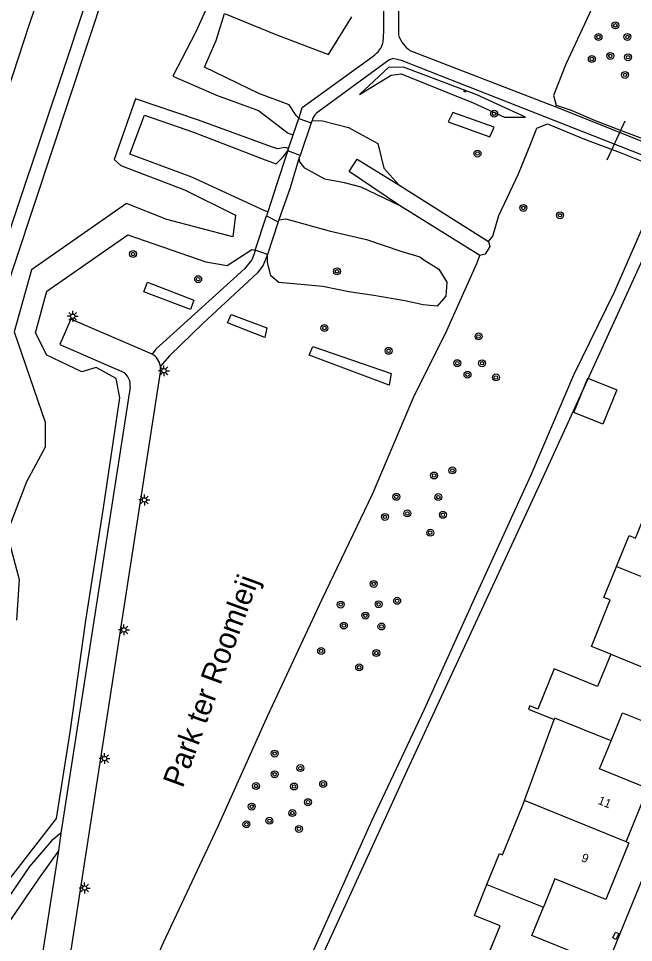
# Model space of a CAD drawing. Extents: x 136000 to 141014, y 402000 to 403500.
# Drawn here: x 138864.9 to 138935.7, y 402757.3 to 402863.9 of the extents above; entities that cross this region are included whole.
import ezdxf

# ---------------------------------------------------------------- set-up
doc = ezdxf.new("R2010")
doc.units = 0
for name, color, linetype in [('gg-afsc-hekwerk', 7, 'Continuous'), ('gg-anno-huisnummerreeks BGT', 7, 'Continuous'), ('gg-anno-openbare ruimte label', 7, 'Continuous'), ('gg-bbg-hoofdgebouw', 7, 'Continuous'), ('gg-bbg-luifel en loopbrug', 7, 'Continuous'), ('gg-bbg-tussenscheiding', 7, 'Continuous'), ('gg-knt-bovenkant onderkant talud', 7, 'Continuous'), ('gg-knt-onverhard', 7, 'Continuous'), ('gg-knt-verharding', 7, 'Continuous'), ('gg-kntw-bovenkant insteek waterloop', 7, 'Continuous'), ('gg-kntw-waterlijn', 7, 'Continuous'), ('gg-kwrk-duiker nz buis', 7, 'Continuous'), ('gg-kwrk-kunstwerk', 7, 'Continuous'), ('gt-grn-groengrens', 7, 'Continuous'), ('gt-symb-boom', 7, 'Continuous'), ('gt-symb-kolk center center', 7, 'Continuous'), ('gt-symb-lichtmast', 7, 'Continuous'), ('gt-symb-talud symbool', 7, 'Continuous')]:
    doc.layers.add(name, color=color, linetype=linetype)

# ---------------------------------------------------------------- blocks, each defined once
blk = doc.blocks.new('gt0-KOLKCC')
at = {"layer": 'gt-symb-kolk center center'}
blk.add_lwpolyline([(-0.37, 0.2), (0.38, 0.2), (0.38, -0.2), (-0.37, -0.2)], close=True, dxfattribs=at)
blk = doc.blocks.new('gt0-BOOM')
at = {"layer": 'gt-symb-boom'}
for radius in [0.4, 0.2]:
    blk.add_circle((0, 0), radius, dxfattribs=at)
blk = doc.blocks.new('gt0-LMAST')
at = {"layer": 'gt-symb-lichtmast'}
for p, q in [((-0.18, 0.17), (-0.45, 0.44)), ((0, 0.25), (0, 0.62)), ((0.17, 0.17), (0.44, 0.44)), ((-0.25, 0), (-0.63, 0)), ((-0.18, -0.18), (-0.45, -0.45)), ((0, -0.25), (0, -0.63)), ((0.44, -0.45), (0.17, -0.18)), ((0.25, 0), (0.62, 0))]:
    blk.add_line(p, q, dxfattribs=at)
blk.add_circle((0, 0), 0.25, dxfattribs=at)
blk = doc.blocks.new('gt0-TALUD_1')
at = {"layer": 'gt-symb-talud symbool'}
for p, q in [((-0.5, -2), (-0.5, 0)), ((0, -1), (0, 0)), ((-1, -1), (-1, 0)), ((0.5, -2), (0.5, 0)), ((1, -1), (1, 0))]:
    blk.add_line(p, q, dxfattribs=at)

msp = doc.modelspace()

# ---------------------------------------------------------------- linework, layer by layer
at = {"layer": 'gg-afsc-hekwerk'}
msp.add_lwpolyline([(138944.1, 402837.25), (138938.39, 402839.6), (138925.11, 402810.49), (138909.66, 402777.17), (138888.73, 402731.4), (138903.17, 402725.47)], dxfattribs=at)
at = {"layer": 'gg-bbg-hoofdgebouw'}
for points in [[(138933.78, 402800.66), (138935.23, 402804.22), (138935.97, 402803.92), (138938.08, 402809.12)], [(138933.11, 402790.53), (138930.89, 402791.43), (138933.07, 402796.8), (138932.32, 402797.1), (138933.78, 402800.66)], [(138933.11, 402790.53), (138931.6, 402786.83), (138926.6, 402788.86), (138924.71, 402784.21), (138923.78, 402784.59), (138923.62, 402784.19), (138926.59, 402783)], [(138933.15, 402780.54), (138934.46, 402783.79), (138940.03, 402781.53), (138942.19, 402786.83)], [(138923.18, 402773.66), (138923.23, 402773.77), (138926.59, 402783)], [(138934.91, 402768.89), (138937.41, 402775.04), (138931.83, 402777.3), (138933.15, 402780.54)], [(138918.85, 402763.98), (138920.3, 402767.54), (138920.63, 402767.41), (138922.94, 402773.05), (138923.18, 402773.66)], [(138934.91, 402768.89), (138935.22, 402768.77), (138932.55, 402762.24), (138926.69, 402764.62), (138925.36, 402761.37)], [(138918, 402753.39), (138920.36, 402759.21), (138917.4, 402760.41), (138918.85, 402763.98)], [(138926.93, 402749.32), (138927.24, 402749.18), (138929.9, 402755.72), (138924.04, 402758.11), (138925.36, 402761.37)]]:
    msp.add_lwpolyline(points, dxfattribs=at)
at = {"layer": 'gg-bbg-luifel en loopbrug'}
msp.add_lwpolyline([(138933.81, 402821.05), (138932.2, 402817.07), (138928.87, 402818.42), (138930.48, 402822.4), (138933.81, 402821.05)], dxfattribs=at)
at = {"layer": 'gg-bbg-tussenscheiding'}
for p, q in [((138933.78, 402800.66), (138940.27, 402798.04)), ((138933.11, 402790.53), (138942.19, 402786.83)), ((138934.91, 402768.89), (138923.18, 402773.66)), ((138918.85, 402763.98), (138925.36, 402761.37))]:
    msp.add_line(p, q, dxfattribs=at)
msp.add_lwpolyline([(138933.15, 402780.54), (138926.66, 402783.18), (138926.59, 402783)], dxfattribs=at)
at = {"layer": 'gg-knt-bovenkant onderkant talud'}
msp.add_lwpolyline([(138904.15, 402855.11), (138907.8, 402857.36), (138908.95, 402857.5), (138917.25, 402854.14), (138920.87, 402852.48), (138923.31, 402852.48), (138917.69, 402855.08), (138909.24, 402858.28), (138907.49, 402858.24), (138904.15, 402855.11)], dxfattribs=at)
at = {"layer": 'gg-knt-onverhard'}
for p, q in [((138908.68, 402861.9), (138908.65, 402894.52)), ((138897.18, 402852.35), (138897.23, 402852.58)), ((138898.7, 402852.12), (138898.6, 402851.84)), ((138898.77, 402852.38), (138898.7, 402852.12)), ((138895.88, 402848.6), (138895.78, 402848.29)), ((138897.31, 402848.09), (138897.19, 402847.83)), ((138893.6, 402841.59), (138893.45, 402841.1)), ((138894.88, 402840.67), (138894.8, 402840.42)), ((138892.12, 402837.16), (138892.01, 402836.72))]:
    msp.add_line(p, q, dxfattribs=at)
for points in [[(138906.9, 402861.17), (138906.97, 402862.38), (138907.08, 402893.05), (138907.18, 402896.23), (138906.92, 402896.57), (138896.4, 402901.05), (138896.03, 402901.29), (138896.35, 402902.4), (138896.78, 402902.55), (138906.77, 402898.22), (138908.08, 402897.74), (138911.74, 402900.95), (138912.75, 402902.43)], [(138926.75, 402853.68), (138926.31, 402853.86), (138910.01, 402860.16)], [(138897.23, 402852.58), (138897.56, 402853.63), (138905.74, 402859.54)], [(138964.88, 402836.98), (138957.33, 402840.06), (138938.8, 402847.3), (138909, 402859.04), (138907.99, 402859.28), (138907.54, 402859.06), (138899.35, 402853.06)], [(138966.11, 402838.06), (138958.17, 402841.28), (138939.51, 402848.57), (138926.75, 402853.68)], [(138895.78, 402848.29), (138894.66, 402844.93), (138893.6, 402841.59)], [(138897.19, 402847.83), (138896.17, 402844.35), (138894.88, 402840.67)], [(138892.01, 402836.72), (138891.74, 402836.03), (138890.9, 402835), (138885.15, 402829.76), (138880.67, 402825.73), (138880.25, 402825.17)], [(138893.56, 402836.67), (138893.04, 402835.41), (138892.42, 402834.54), (138886.1, 402828.68), (138882.26, 402824.97), (138881.22, 402823.79)], [(138869.75, 402769.89), (138868.65, 402769.02), (138866.11, 402766.04), (138849.91, 402742.3), (138842.39, 402731.48)], [(138869.45, 402767.84), (138867.14, 402764.64), (138851.27, 402741.39), (138843.83, 402730.72)]]:
    msp.add_lwpolyline(points, dxfattribs=at)
for centre, radius, start, end in [((138904.12, 402861.92), 2.88, 304.2082, 344.8229), ((138912.09, 402863.12), 3.62, 199.7406, 235.0116), ((138900.84, 402851.2), 2.39, 128.7601, 150.4525)]:
    msp.add_arc(centre, radius, start, end, dxfattribs=at)
at = {"layer": 'gg-knt-verharding'}
for p, q in [((138908.71, 402844.69), (138919.04, 402838.15)), ((138918.04, 402836.55), (138908.78, 402842.29)), ((138877.72, 402821.34), (138869.75, 402769.89)), ((138869.75, 402769.89), (138869.45, 402767.84)), ((138869.45, 402767.84), (138862.25, 402721.17))]:
    msp.add_line(p, q, dxfattribs=at)
for points in [[(138908.78, 402842.29), (138902.95, 402846.23), (138903.88, 402847.66), (138908.71, 402844.69)], [(138919.04, 402838.15), (138919.2, 402837.56), (138918.63, 402836.71), (138918.04, 402836.55)], [(138880.25, 402825.17), (138870.88, 402829.21), (138869.62, 402826.26), (138876.78, 402823.16)], [(138918.31, 402719.31), (138940.19, 402773.01), (138963.26, 402829.74)], [(138865.36, 402720.34), (138881.24, 402823.06), (138881.24, 402823.42), (138881.22, 402823.79)]]:
    msp.add_lwpolyline(points, dxfattribs=at)
for centre, radius, start, end in [((138879.19, 402823.41), 2.06, 10.5797, 59.0935), ((138876.02, 402821.62), 1.72, 350.4468, 63.7084)]:
    msp.add_arc(centre, radius, start, end, dxfattribs=at)
at = {"layer": 'gg-kntw-bovenkant insteek waterloop'}
for points in [[(138923.27, 403022.11), (138921.6, 403014.06), (138917.84, 403002.29), (138913.65, 402990.04), (138909.31, 402977.07), (138905.49, 402964.25), (138901.31, 402951.95), (138896.74, 402939.09), (138892.47, 402925.65), (138888.05, 402912.85), (138883.81, 402899.76), (138879.15, 402886.16), (138875.03, 402873.13), (138870.47, 402859.27), (138861.73, 402833.3), (138857.71, 402821.25), (138853.28, 402808.2), (138848.96, 402795.26), (138844.46, 402782.83), (138840.14, 402770.09), (138835.94, 402757.49), (138831.41, 402745.29), (138828.48, 402735.71), (138828.98, 402734.86)], [(138857.07, 402836.4), (138857.48, 402837.27), (138861.84, 402850.26), (138866.04, 402862.98), (138870.26, 402875.51), (138874.21, 402887.52), (138875.7, 402890.25)], [(138931.7, 402866.72), (138927.96, 402858.62), (138926.51, 402855), (138926.83, 402853.9)], [(138897.18, 402852.35), (138896.87, 402852.68), (138896.06, 402853.92), (138892.57, 402855.24), (138886.3, 402858.26), (138887.64, 402861.34), (138888.6, 402864.46), (138894.53, 402862.02), (138900.6, 402859.72), (138903.26, 402864.09)], [(138926.83, 402853.9), (138928.54, 402853.29), (138931.32, 402852.12), (138934.32, 402850.97), (138940.17, 402848.76), (138940.93, 402848.86), (138942.15, 402850.04), (138943.45, 402853.01), (138949.11, 402865.03)], [(138893.6, 402841.59), (138893.25, 402841.7), (138884.82, 402845.59), (138877.68, 402848.24), (138879.36, 402852.71), (138885.04, 402850.78), (138893.3, 402847.57), (138894.56, 402847.12), (138895.36, 402847.92), (138895.88, 402848.6)], [(138898.7, 402852.12), (138899.91, 402852.08), (138902.9, 402851.29), (138906.27, 402849.47), (138906.95, 402846.6), (138908.71, 402844.69)], [(138919.04, 402838.15), (138919.52, 402838.78), (138920.23, 402841.14), (138922.47, 402845.96), (138923.89, 402849.46), (138924.6, 402851.24), (138925.81, 402851.71), (138930.09, 402849.97), (138934.2, 402848.42), (138947.45, 402843.1), (138957.47, 402839.47), (138962.87, 402837.17), (138963.73, 402837.2), (138964.84, 402836.85)], [(138908.78, 402842.29), (138904.37, 402844.42), (138902.43, 402844.92), (138900.15, 402845.36), (138897.84, 402846.61), (138897.3, 402847.33), (138897.19, 402847.83)], [(138964.84, 402836.85), (138965.18, 402836.36), (138964.88, 402834.65), (138964.75, 402834.38), (138962.88, 402833.96), (138961.12, 402833.97), (138958.25, 402835.03), (138957.45, 402835.07), (138944.48, 402840.58), (138939.94, 402842.35), (138938.58, 402842.68), (138937.68, 402841.8), (138933.54, 402832.4), (138928.84, 402822.73), (138923.92, 402811.21), (138917.47, 402797.1), (138911.58, 402784.1), (138905.5, 402771.2), (138902.04, 402763.46), (138896.73, 402751.7)], [(138894.88, 402840.67), (138895.67, 402840.77), (138900.65, 402839.38), (138904.96, 402838.38), (138908.91, 402837.05), (138911.1, 402836.39), (138911.58, 402836.03), (138913.3, 402834.96), (138914.21, 402833.48), (138914.1, 402831.85), (138913.13, 402830.68), (138911.51, 402830.85), (138909.38, 402831.3), (138905.8, 402831.93), (138902.94, 402832.36), (138899.92, 402832.97), (138894.88, 402833.43), (138893.93, 402834.21), (138893.57, 402835.76), (138893.56, 402836.67)], [(138861.79, 402762.03), (138869.22, 402771.58), (138870.8, 402781.55), (138872.63, 402794.42), (138874.65, 402807.41), (138876.53, 402820.1), (138876.12, 402822.36), (138873.81, 402823.62), (138872.14, 402823.13), (138868.12, 402825.04), (138866.8, 402827.61), (138868.11, 402832.41), (138877.47, 402838.91), (138886.46, 402835.82), (138888.89, 402835.37), (138891.76, 402837.24), (138892.12, 402837.16)], [(138875.93, 402744.58), (138881.56, 402757.29), (138887.87, 402770.72), (138893.6, 402783.46), (138899.86, 402796.91), (138905.66, 402809.02), (138910.39, 402820.16), (138914.22, 402827.89), (138917.7, 402835.61), (138918.04, 402836.55)]]:
    msp.add_lwpolyline(points, dxfattribs=at)
at = {"layer": 'gg-kntw-waterlijn'}
for points in [[(138923.66, 403015.3), (138901.67, 402948.21), (138862.49, 402829.88), (138830.45, 402735.99)], [(138886.59, 402865.23), (138885.3, 402862.35), (138882.63, 402857.23), (138887.67, 402855.02), (138892.53, 402853.25), (138895.94, 402850.65), (138896.52, 402850.45)], [(138895.97, 402848.88), (138895.58, 402849.01), (138894.7, 402848.85), (138894.03, 402849.07), (138885.61, 402852.15), (138878.33, 402854.61), (138875.89, 402847.61), (138876.63, 402846.94), (138883.98, 402844.1), (138889.87, 402841.21), (138889.56, 402838.68), (138881.95, 402840.7), (138877.3, 402842.52), (138866.34, 402834.9), (138864.36, 402827.74), (138867.91, 402817.32), (138867.91, 402814.41), (138865.76, 402810.41), (138863.5, 402804.5), (138864.92, 402799.15), (138864.61, 402794.45)]]:
    msp.add_lwpolyline(points, dxfattribs=at)
at = {"layer": 'gg-kwrk-duiker nz buis'}
msp.add_line((138932.72, 402847.59), (138934.77, 402852.08), dxfattribs=at)
at = {"layer": 'gg-kwrk-kunstwerk'}
for p, q in [((138896.52, 402850.45), (138897.18, 402852.35)), ((138897.18, 402852.35), (138898.6, 402851.84)), ((138898.6, 402851.84), (138897.31, 402848.09)), ((138895.97, 402848.88), (138896.52, 402850.45)), ((138895.88, 402848.6), (138895.97, 402848.88)), ((138897.31, 402848.09), (138895.88, 402848.6)), ((138892.12, 402837.16), (138893.45, 402841.1)), ((138893.45, 402841.1), (138894.8, 402840.42)), ((138894.8, 402840.42), (138893.56, 402836.67)), ((138893.56, 402836.67), (138892.12, 402837.16))]:
    msp.add_line(p, q, dxfattribs=at)
at = {"layer": 'gt-grn-groengrens'}
msp.add_line((138926.83, 402853.9), (138926.75, 402853.68), dxfattribs=at)
for points in [[(138914.93, 402853.04), (138914.37, 402851.97), (138919.2, 402850.21), (138919.7, 402851.36), (138914.93, 402853.04)], [(138879.3, 402832.35), (138879.71, 402833.48), (138885.05, 402831.38), (138884.67, 402830.32), (138879.3, 402832.35)], [(138888.95, 402828.78), (138889.35, 402829.75), (138893.48, 402828.2), (138893.24, 402827.09), (138888.95, 402828.78)], [(138898.35, 402825.04), (138898.77, 402826.03), (138907.81, 402822.94), (138907.57, 402821.58), (138898.35, 402825.04)]]:
    msp.add_lwpolyline(points, dxfattribs=at)

# ---------------------------------------------------------------- block references
at = {"layer": 'gt-symb-boom'}
for p in [(138933.65, 402863.09), (138931.71, 402861.75), (138935.04, 402861.75), (138930.94, 402859.21), (138933.06, 402859.56), (138935.12, 402859.41), (138934.77, 402857.37), (138919.68, 402852.89), (138917.76, 402848.3), (138923.05, 402842.02), (138927.27, 402841.18), (138878.06, 402836.71), (138901.57, 402834.71), (138885.56, 402833.81), (138900.12, 402828.17), (138917.88, 402827.2), (138907.51, 402825.54), (138915.43, 402824.12), (138918.29, 402824.11), (138916.61, 402822.79), (138919.88, 402822.47), (138914.87, 402811.74), (138912.76, 402811.16), (138908.41, 402808.7), (138913.24, 402808.67), (138907.09, 402806.38), (138909.68, 402806.78), (138913.77, 402806.62), (138912.31, 402804.56), (138905.79, 402798.65), (138908.5, 402796.7), (138902, 402796.27), (138906.36, 402796.3), (138904.83, 402794.99), (138902.35, 402793.85), (138906.69, 402793.74), (138899.74, 402790.92), (138906.1, 402790.68), (138904.12, 402789.03), (138894.38, 402779.08), (138894.38, 402776.69), (138897.34, 402777.4), (138899.97, 402775.56), (138892.24, 402775.33), (138896.62, 402775.28), (138898.22, 402773.47), (138891.74, 402772.96), (138896.41, 402772.22), (138893.78, 402771.33), (138891.13, 402770.92), (138897.18, 402770.39)]:
    msp.add_blockref('gt0-BOOM', p, dxfattribs=at)
at = {"layer": 'gt-symb-kolk center center', "rotation": -116.33768816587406}
msp.add_blockref('gt0-KOLKCC', (138933.69, 402758.06), dxfattribs=at)
at = {"layer": 'gt-symb-lichtmast'}
for p in [(138871.11, 402829.53), (138881.62, 402823.24), (138879.37, 402808.34), (138877.01, 402793.35), (138874.78, 402778.51), (138872.48, 402763.57)]:
    msp.add_blockref('gt0-LMAST', p, dxfattribs=at)
at = {"layer": 'gt-symb-talud symbool', "xscale": 0.10030453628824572, "yscale": 0.10030453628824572, "rotation": -20.42233302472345}
msp.add_blockref('gt0-TALUD_1', (138916.35, 402855.59), dxfattribs=at)

# ---------------------------------------------------------------- texts
at = {"layer": 'gg-anno-huisnummerreeks BGT'}
for s, rotation, p in [('11', 337.9, (138931.55, 402773.3)), ('9', 337.8, (138929.63, 402766.7))]:
    msp.add_text(s, height=1, rotation=rotation, dxfattribs=at).set_placement(p)
at = {"layer": 'gg-anno-openbare ruimte label'}
msp.add_text('Park ter Roomleij', height=2.5, rotation=69.9, dxfattribs=at).set_placement((138883.78, 402775.02))

doc.saveas('drawing.dxf')
